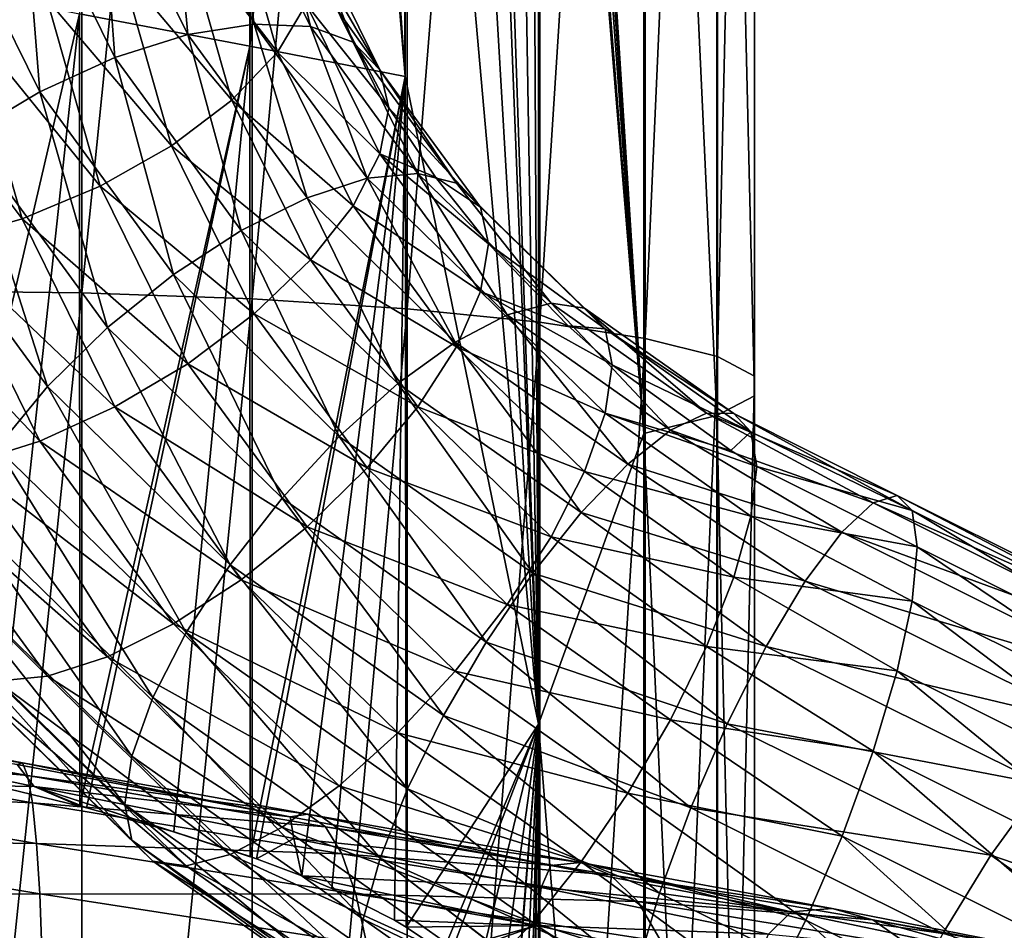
# Model space of a CAD drawing. Header units: metres. Extents: x -109 to 109, y -452 to 89.
# Tile 265 of 656: x 1 to 11, y -185 to -176. Entities that reach past the tile are written whole.
import ezdxf

# ---------------------------------------------------------------- set-up
doc = ezdxf.new("R2010")
doc.units = ezdxf.units.M
doc.layers.add('solid_K244270000C71_000_01', color=7, linetype='CONTINUOUS')
doc.layers.add('solid_k244270000c71_000_02', color=7, linetype='CONTINUOUS')

msp = doc.modelspace()

# ---------------------------------------------------------------- linework, layer by layer
at = {"layer": 'solid_K244270000C71_000_01'}
for points in [[(0, -161.974365, 871.503174), (0, -178.812943, 873.920715), (1.767249, -162.009903, 871.320862)], [(0, -178.812943, 873.920715), (1.767249, -178.833603, 873.736145), (1.767249, -162.009903, 871.320862)], [(1.767249, -162.009903, 871.320862), (1.767249, -178.833603, 873.736145), (3.458888, -162.115128, 870.781128)], [(1.767249, -178.833603, 873.736145), (3.458888, -178.894775, 873.189697), (3.458888, -162.115128, 870.781128)], [(3.458888, -162.115128, 870.781128), (3.458888, -178.894775, 873.189697), (4.999055, -162.285431, 869.907715)], [(3.458888, -178.894775, 873.189697), (4.999055, -178.993774, 872.305298), (4.999055, -162.285431, 869.907715)], [(4.999055, -162.285431, 869.907715), (4.999055, -178.993774, 872.305298), (6.320303, -162.513336, 868.73877)], [(4.999055, -178.993774, 872.305298), (6.320303, -179.126266, 871.121704), (6.320303, -162.513336, 868.73877)], [(6.320303, -162.513336, 868.73877), (6.320303, -179.126266, 871.121704), (7.364774, -162.788879, 867.3255)], [(6.320303, -179.126266, 871.121704), (7.364774, -179.286453, 869.690796), (7.364774, -162.788879, 867.3255)], [(7.364774, -162.788879, 867.3255), (7.364774, -179.286453, 869.690796), (8.086726, -163.099976, 865.729797)], [(7.364774, -179.286453, 869.690796), (8.086726, -179.4673, 868.075134), (8.086726, -163.099976, 865.729797)], [(8.086726, -163.099976, 865.729797), (8.086726, -179.4673, 868.075134), (8.454546, -163.433014, 864.021606)], [(8.086726, -179.4673, 868.075134), (8.454546, -179.660919, 866.34552), (8.454546, -163.433014, 864.021606)], [(8.454546, -163.433014, 864.021606), (8.454546, -179.660919, 866.34552), (8.452125, -163.773422, 862.275635)], [(8.452125, -163.773422, 862.275635), (8.452125, -179.858795, 864.577759), (8.079568, -164.106262, 860.568359)], [(8.454546, -179.660919, 866.34552), (8.452125, -179.858795, 864.577759), (8.452125, -163.773422, 862.275635)], [(8.079568, -164.106262, 860.568359), (8.079568, -180.052292, 862.849121), (7.353192, -164.416992, 858.974609)], [(8.452125, -179.858795, 864.577759), (8.079568, -180.052292, 862.849121), (8.079568, -164.106262, 860.568359)], [(6.499057, -166.884186, 858.182068), (7.353192, -164.416992, 858.974609), (7.353192, -180.232925, 861.235474)], [(8.079568, -180.052292, 862.849121), (7.353192, -180.232925, 861.235474), (7.353192, -164.416992, 858.974609)], [(6.50729, -167.021713, 858.215698), (6.499057, -166.884186, 858.182068), (7.353192, -180.232925, 861.235474)], [(6.49708, -167.153214, 858.225952), (6.50729, -167.021713, 858.215698), (7.353192, -180.232925, 861.235474)], [(6.468702, -167.282715, 858.214172), (6.49708, -167.153214, 858.225952), (7.353192, -180.232925, 861.235474)], [(6.419363, -167.414673, 858.178467), (6.468702, -167.282715, 858.214172), (7.353192, -180.232925, 861.235474)], [(6.342618, -167.552551, 858.113403), (6.419363, -167.414673, 858.178467), (7.353192, -180.232925, 861.235474)], [(6.320046, -167.585388, 858.093384), (6.342618, -167.552551, 858.113403), (7.353192, -180.232925, 861.235474)], [(6.226157, -167.69986, 858.008606), (6.309636, -167.599701, 858.084106), (6.304805, -183.123688, 860.06488)], [(7.353192, -180.232925, 861.235474), (6.304805, -183.123688, 860.06488), (6.309636, -167.599701, 858.084106)], [(6.320046, -167.585388, 858.093384), (7.353192, -180.232925, 861.235474), (6.309636, -167.599701, 858.084106)], [(6.051566, -167.855927, 857.849915), (6.226157, -167.69986, 858.008606), (6.304805, -183.123688, 860.06488)], [(5.796476, -168.013229, 857.624817), (6.051566, -167.855927, 857.849915), (6.304805, -183.123688, 860.06488)], [(5.429585, -168.160767, 857.322144), (5.714742, -168.052429, 857.555115), (6.304805, -183.123688, 860.06488)], [(5.714742, -168.052429, 857.555115), (5.796476, -168.013229, 857.624817), (6.304805, -183.123688, 860.06488)], [(4.985507, -168.269058, 856.990906), (5.429585, -168.160767, 857.322144), (6.304805, -183.123688, 860.06488)], [(3.437735, -176.378799, 857.269348), (4.286438, -168.349884, 856.542419), (4.980319, -176.681534, 858.198853)], [(3.437735, -176.378799, 857.269348), (3.539678, -168.362854, 856.151367), (4.286438, -168.349884, 856.542419)], [(4.286438, -168.349884, 856.542419), (4.412092, -168.341278, 856.616882), (4.980319, -176.681534, 858.198853)], [(4.412092, -168.341278, 856.616882), (4.923252, -168.279999, 856.947449), (4.980319, -176.681534, 858.198853)], [(4.923252, -168.279999, 856.947449), (4.985507, -168.269058, 856.990906), (4.980319, -176.681534, 858.198853)], [(4.980319, -176.681534, 858.198853), (4.985507, -168.269058, 856.990906), (6.304805, -183.123688, 860.06488)], [(1.744606, -176.057327, 856.679749), (3.439464, -168.360474, 856.105225), (3.437735, -176.378799, 857.269348)], [(3.437735, -176.378799, 857.269348), (3.439464, -168.360474, 856.105225), (3.539678, -168.362854, 856.151367)], [(0.610706, -176.122925, 368.660004), (1.419333, -175.908142, 368.550873), (0.905867, -174.050629, 369.74823)], [(2.094288, -176.4944, 360.42157), (1.173041, -174.623337, 361.501831), (1.950067, -174.499496, 361.806488)], [(2.819543, -176.265411, 360.786957), (1.950067, -174.499496, 361.806488), (2.658681, -174.49054, 362.264435)], [(2.819543, -176.265411, 360.786957), (2.094288, -176.4944, 360.42157), (1.950067, -174.499496, 361.806488)], [(3.480944, -176.160568, 361.300262), (2.658681, -174.49054, 362.264435), (3.257699, -174.597, 362.84906)], [(3.480944, -176.160568, 361.300262), (2.819543, -176.265411, 360.786957), (2.658681, -174.49054, 362.264435)], [(4.040052, -176.185959, 361.931671), (3.257699, -174.597, 362.84906), (3.712311, -174.812668, 363.526367)], [(4.040052, -176.185959, 361.931671), (3.480944, -176.160568, 361.300262), (3.257699, -174.597, 362.84906)], [(1.347327, -176.834229, 360.225372), (0.372761, -174.854874, 361.368164), (1.173041, -174.623337, 361.501831)], [(2.094288, -176.4944, 360.42157), (1.347327, -176.834229, 360.225372), (1.173041, -174.623337, 361.501831)], [(4.464374, -176.340118, 362.64447), (3.712311, -174.812668, 363.526367), (3.996094, -175.125031, 364.256989)], [(4.464374, -176.340118, 362.64447), (4.040052, -176.185959, 361.931671), (3.712311, -174.812668, 363.526367)], [(1.347327, -176.834229, 360.225372), (0.622072, -177.265137, 360.209747), (0.372761, -174.854874, 361.368164)], [(3.712311, -176.439209, 366.343597), (3.253246, -174.826996, 367.274384), (2.780146, -175.240784, 367.837311)], [(3.712311, -176.439209, 366.343597), (3.996094, -175.962631, 365.707764), (3.253246, -174.826996, 367.274384)], [(4.729249, -176.614075, 363.397278), (3.996094, -175.125031, 364.256989), (4.092557, -175.51593, 364.998474)], [(4.729249, -176.614075, 363.397278), (4.464374, -176.340118, 362.64447), (3.996094, -175.125031, 364.256989)], [(3.257699, -176.917923, 366.869019), (2.780146, -175.240784, 367.837311), (2.156766, -175.608292, 368.27121)], [(3.257699, -176.917923, 366.869019), (3.712311, -176.439209, 366.343597), (2.780146, -175.240784, 367.837311)], [(4.729249, -176.614075, 363.397278), (4.092557, -175.51593, 364.998474), (4.303218, -176.016983, 364.709198)], [(2.658681, -177.370987, 367.25351), (2.156766, -175.608292, 368.27121), (1.419333, -175.908142, 368.550873)], [(2.658681, -177.370987, 367.25351), (3.257699, -176.917923, 366.869019), (2.156766, -175.608292, 368.27121)], [(0, -183.533646, 857.290771), (0, -175.707184, 856.452942), (1.744606, -176.057327, 856.679749)], [(1.950067, -177.772064, 367.474731), (1.419333, -175.908142, 368.550873), (0.610706, -176.122925, 368.660004)], [(1.950067, -177.772064, 367.474731), (2.658681, -177.370987, 367.25351), (1.419333, -175.908142, 368.550873)], [(4.729249, -177.451675, 364.848053), (3.996094, -175.962631, 365.707764), (3.712311, -176.439209, 366.343597)], [(4.819286, -176.991913, 364.146332), (4.303218, -176.016983, 364.709198), (3.996094, -175.962631, 365.707764)], [(4.729249, -177.451675, 364.848053), (4.819286, -176.991913, 364.146332), (3.996094, -175.962631, 365.707764)], [(0.912781, -183.735855, 857.357422), (0, -183.533646, 857.290771), (1.744606, -176.057327, 856.679749)], [(0.912781, -183.735855, 857.357422), (1.744606, -176.057327, 856.679749), (1.744942, -183.938141, 857.506897)], [(1.744942, -183.938141, 857.506897), (1.744606, -176.057327, 856.679749), (3.437735, -176.378799, 857.269348)], [(4.729249, -176.614075, 363.397278), (4.303218, -176.016983, 364.709198), (4.819286, -176.991913, 364.146332)], [(1.173041, -178.097824, 367.519806), (1.950067, -177.772064, 367.474731), (0.610706, -176.122925, 368.660004)], [(4.005191, -177.887482, 359.850433), (2.819543, -176.265411, 360.786957), (3.480944, -176.160568, 361.300262)], [(4.602211, -177.69455, 360.414612), (3.480944, -176.160568, 361.300262), (4.040052, -176.185959, 361.931671)], [(4.602211, -177.69455, 360.414612), (4.005191, -177.887482, 359.850433), (3.480944, -176.160568, 361.300262)], [(3.350532, -178.213043, 359.429321), (2.094288, -176.4944, 360.42157), (2.819543, -176.265411, 360.786957)], [(4.005191, -177.887482, 359.850433), (3.350532, -178.213043, 359.429321), (2.819543, -176.265411, 360.786957)], [(5.106895, -177.645493, 361.088989), (4.040052, -176.185959, 361.931671), (4.464374, -176.340118, 362.64447)], [(5.106895, -177.645493, 361.088989), (4.602211, -177.69455, 360.414612), (4.040052, -176.185959, 361.931671)], [(1.812144, -183.955429, 857.522766), (1.744942, -183.938141, 857.506897), (3.437735, -176.378799, 857.269348)], [(2.680806, -184.195679, 857.782043), (1.812144, -183.955429, 857.522766), (3.437735, -176.378799, 857.269348)], [(2.680806, -184.195679, 857.782043), (3.437735, -176.378799, 857.269348), (3.438727, -184.439972, 858.095825)], [(3.438727, -184.439972, 858.095825), (3.437735, -176.378799, 857.269348), (4.980319, -176.681534, 858.198853)], [(5.489913, -177.743149, 361.834442), (4.464374, -176.340118, 362.64447), (4.729249, -176.614075, 363.397278)], [(5.489913, -177.743149, 361.834442), (5.106895, -177.645493, 361.088989), (4.464374, -176.340118, 362.64447)], [(4.464374, -177.966644, 365.461731), (3.712311, -176.439209, 366.343597), (3.257699, -176.917923, 366.869019)], [(4.464374, -177.966644, 365.461731), (4.729249, -177.451675, 364.848053), (3.712311, -176.439209, 366.343597)], [(2.676281, -178.652344, 359.17569), (1.347327, -176.834229, 360.225372), (2.094288, -176.4944, 360.42157)], [(3.350532, -178.213043, 359.429321), (2.676281, -178.652344, 359.17569), (2.094288, -176.4944, 360.42157)], [(5.729006, -177.981827, 362.607605), (4.729249, -176.614075, 363.397278), (4.819286, -176.991913, 364.146332)], [(5.729006, -177.981827, 362.607605), (5.489913, -177.743149, 361.834442), (4.729249, -176.614075, 363.397278)], [(3.501673, -184.46225, 858.125916), (3.438727, -184.439972, 858.095825), (4.980319, -176.681534, 858.198853)], [(3.953106, -184.633392, 858.360779), (3.501673, -184.46225, 858.125916), (4.980319, -176.681534, 858.198853)], [(4.250627, -184.759506, 858.535339), (3.953106, -184.633392, 858.360779), (4.980319, -176.681534, 858.198853)], [(4.874693, -185.073425, 858.95874), (4.250627, -184.759506, 858.535339), (4.980319, -176.681534, 858.198853)], [(4.874693, -185.073425, 858.95874), (4.980319, -176.681534, 858.198853), (4.990161, -185.141464, 859.046509)], [(4.990161, -185.141464, 859.046509), (4.980319, -176.681534, 858.198853), (6.304805, -183.123688, 860.06488)], [(2.021622, -179.17984, 359.104309), (0.622072, -177.265137, 360.209747), (1.347327, -176.834229, 360.225372)], [(2.676281, -178.652344, 359.17569), (2.021622, -179.17984, 359.104309), (1.347327, -176.834229, 360.225372)], [(4.040052, -178.506882, 365.95163), (3.257699, -176.917923, 366.869019), (2.658681, -177.370987, 367.25351)], [(4.040052, -178.506882, 365.95163), (4.464374, -177.966644, 365.461731), (3.257699, -176.917923, 366.869019)], [(5.280726, -177.683716, 363.746918), (4.819286, -176.991913, 364.146332), (4.729249, -177.451675, 364.848053)], [(5.729006, -177.981827, 362.607605), (4.819286, -176.991913, 364.146332), (5.280726, -177.683716, 363.746918)], [(1.424602, -179.764877, 359.219299), (-0.039329, -177.7621, 360.37561), (0.622072, -177.265137, 360.209747)], [(2.021622, -179.17984, 359.104309), (1.424602, -179.764877, 359.219299), (0.622072, -177.265137, 360.209747)], [(3.480944, -179.041016, 366.289337), (2.658681, -177.370987, 367.25351), (1.950067, -177.772064, 367.474731)], [(3.480944, -179.041016, 366.289337), (4.040052, -178.506882, 365.95163), (2.658681, -177.370987, 367.25351)], [(5.729006, -178.819427, 364.05838), (4.729249, -177.451675, 364.848053), (4.464374, -177.966644, 365.461731)], [(5.810278, -178.347687, 363.363586), (5.280726, -177.683716, 363.746918), (4.729249, -177.451675, 364.848053)], [(5.729006, -178.819427, 364.05838), (5.810278, -178.347687, 363.363586), (4.729249, -177.451675, 364.848053)], [(5.993377, -179.052704, 359.630493), (4.602211, -177.69455, 360.414612), (5.106895, -177.645493, 361.088989)], [(6.430537, -178.937714, 360.342926), (5.106895, -177.645493, 361.088989), (5.489913, -177.743149, 361.834442)], [(6.430537, -178.937714, 360.342926), (5.993377, -179.052704, 359.630493), (5.106895, -177.645493, 361.088989)], [(5.476235, -179.323608, 359.021301), (4.005191, -177.887482, 359.850433), (4.602211, -177.69455, 360.414612)], [(5.993377, -179.052704, 359.630493), (5.476235, -179.323608, 359.021301), (4.602211, -177.69455, 360.414612)], [(5.729006, -177.981827, 362.607605), (5.280726, -177.683716, 363.746918), (5.810278, -178.347687, 363.363586)], [(6.76231, -178.985336, 361.117279), (5.489913, -177.743149, 361.834442), (5.729006, -177.981827, 362.607605)], [(6.76231, -178.985336, 361.117279), (6.430537, -178.937714, 360.342926), (5.489913, -177.743149, 361.834442)], [(2.819543, -179.537964, 366.45517), (1.950067, -177.772064, 367.474731), (1.173041, -178.097824, 367.519806)], [(2.819543, -179.537964, 366.45517), (3.480944, -179.041016, 366.289337), (1.950067, -177.772064, 367.474731)], [(4.909166, -179.73468, 358.550812), (3.350532, -178.213043, 359.429321), (4.005191, -177.887482, 359.850433)], [(5.476235, -179.323608, 359.021301), (4.909166, -179.73468, 358.550812), (4.005191, -177.887482, 359.850433)], [(5.489913, -179.369675, 364.651672), (4.464374, -177.966644, 365.461731), (4.040052, -178.506882, 365.95163)], [(5.489913, -179.369675, 364.651672), (5.729006, -178.819427, 364.05838), (4.464374, -177.966644, 365.461731)], [(6.969414, -179.192795, 361.908478), (5.729006, -177.981827, 362.607605), (5.810278, -178.347687, 363.363586)], [(6.969414, -179.192795, 361.908478), (6.76231, -178.985336, 361.117279), (5.729006, -177.981827, 362.607605)], [(2.094288, -179.968887, 366.439545), (1.173041, -178.097824, 367.519806), (0.372761, -178.329361, 367.386139)], [(2.094288, -179.968887, 366.439545), (2.819543, -179.537964, 366.45517), (1.173041, -178.097824, 367.519806)], [(4.325126, -180.262054, 358.246338), (2.676281, -178.652344, 359.17569), (3.350532, -178.213043, 359.429321)], [(4.909166, -179.73468, 358.550812), (4.325126, -180.262054, 358.246338), (3.350532, -178.213043, 359.429321)], [(1.347327, -180.308701, 366.243347), (2.094288, -179.968887, 366.439545), (0.372761, -178.329361, 367.386139)], [(6.600672, -179.162903, 362.892914), (5.810278, -178.347687, 363.363586), (5.729006, -178.819427, 364.05838)], [(6.969414, -179.192795, 361.908478), (5.810278, -178.347687, 363.363586), (6.600672, -179.162903, 362.892914)], [(5.106895, -179.966415, 365.108978), (4.040052, -178.506882, 365.95163), (3.480944, -179.041016, 366.289337)], [(5.106895, -179.966415, 365.108978), (5.489913, -179.369675, 364.651672), (4.040052, -178.506882, 365.95163)], [(3.758057, -180.875061, 358.12558), (2.021622, -179.17984, 359.104309), (2.676281, -178.652344, 359.17569)], [(4.325126, -180.262054, 358.246338), (3.758057, -180.875061, 358.12558), (2.676281, -178.652344, 359.17569)], [(0, -178.812943, 873.920715), (0, -195.792557, 874.95752), (1.767249, -178.833603, 873.736145)], [(6.969414, -180.030396, 363.359253), (5.729006, -178.819427, 364.05838), (5.489913, -179.369675, 364.651672)], [(7.039812, -179.548019, 362.670563), (6.600672, -179.162903, 362.892914), (5.729006, -178.819427, 364.05838)], [(6.969414, -180.030396, 363.359253), (7.039812, -179.548019, 362.670563), (5.729006, -178.819427, 364.05838)], [(0, -195.792557, 874.95752), (1.767249, -195.798203, 874.771851), (1.767249, -178.833603, 873.736145)], [(1.767249, -178.833603, 873.736145), (1.767249, -195.798203, 874.771851), (3.458888, -178.894775, 873.189697)], [(1.767249, -195.798203, 874.771851), (3.458888, -195.814926, 874.222229), (3.458888, -178.894775, 873.189697)], [(3.458888, -178.894775, 873.189697), (3.458888, -195.814926, 874.222229), (4.999055, -178.993774, 872.305298)], [(3.458888, -195.814926, 874.222229), (4.999055, -195.84198, 873.332764), (4.999055, -178.993774, 872.305298)], [(4.999055, -178.993774, 872.305298), (4.999055, -195.84198, 873.332764), (6.320303, -179.126266, 871.121704)], [(7.618331, -180.199738, 358.968231), (5.993377, -179.052704, 359.630493), (6.430537, -178.937714, 360.342926)], [(7.97662, -180.029083, 359.71283), (6.430537, -178.937714, 360.342926), (6.76231, -178.985336, 361.117279)], [(7.97662, -180.029083, 359.71283), (7.618331, -180.199738, 358.968231), (6.430537, -178.937714, 360.342926)], [(8.248535, -180.034439, 360.511566), (6.76231, -178.985336, 361.117279), (6.969414, -179.192795, 361.908478)], [(8.248535, -180.034439, 360.511566), (7.97662, -180.029083, 359.71283), (6.76231, -178.985336, 361.117279)], [(4.602211, -180.574997, 365.403687), (3.480944, -179.041016, 366.289337), (2.819543, -179.537964, 366.45517)], [(4.602211, -180.574997, 365.403687), (5.106895, -179.966415, 365.108978), (3.480944, -179.041016, 366.289337)], [(7.194491, -180.536499, 358.321045), (5.476235, -179.323608, 359.021301), (5.993377, -179.052704, 359.630493)], [(7.618331, -180.199738, 358.968231), (7.194491, -180.536499, 358.321045), (5.993377, -179.052704, 359.630493)], [(3.240915, -181.538071, 358.195557), (1.424602, -179.764877, 359.219299), (2.021622, -179.17984, 359.104309)], [(3.758057, -180.875061, 358.12558), (3.240915, -181.538071, 358.195557), (2.021622, -179.17984, 359.104309)], [(4.999055, -195.84198, 873.332764), (6.320303, -195.878174, 872.142334), (6.320303, -179.126266, 871.121704)], [(6.320303, -179.126266, 871.121704), (6.320303, -195.878174, 872.142334), (7.364774, -179.286453, 869.690796)], [(6.969414, -179.192795, 361.908478), (6.600672, -179.162903, 362.892914), (7.039812, -179.548019, 362.670563)], [(8.418273, -180.21553, 361.317993), (6.969414, -179.192795, 361.908478), (7.039812, -179.548019, 362.670563)], [(8.418273, -180.21553, 361.317993), (8.248535, -180.034439, 360.511566), (6.969414, -179.192795, 361.908478)], [(6.320303, -195.878174, 872.142334), (7.364774, -195.921951, 870.703125), (7.364774, -179.286453, 869.690796)], [(7.364774, -179.286453, 869.690796), (7.364774, -195.921951, 870.703125), (8.086726, -179.4673, 868.075134)], [(6.729731, -181.019806, 357.808838), (4.909166, -179.73468, 358.550812), (5.476235, -179.323608, 359.021301)], [(6.76231, -180.611862, 363.934509), (5.489913, -179.369675, 364.651672), (5.106895, -179.966415, 365.108978)], [(7.194491, -180.536499, 358.321045), (6.729731, -181.019806, 357.808838), (5.476235, -179.323608, 359.021301)], [(6.76231, -180.611862, 363.934509), (6.969414, -180.030396, 363.359253), (5.489913, -179.369675, 364.651672)], [(7.364774, -195.921951, 870.703125), (8.086726, -195.971375, 869.078125), (8.086726, -179.4673, 868.075134)], [(8.086726, -179.4673, 868.075134), (8.086726, -195.971375, 869.078125), (8.454546, -179.660919, 866.34552)], [(4.005191, -181.160034, 365.518677), (2.819543, -179.537964, 366.45517), (2.094288, -179.968887, 366.439545)], [(4.005191, -181.160034, 365.518677), (4.602211, -180.574997, 365.403687), (2.819543, -179.537964, 366.45517)], [(8.21655, -180.402405, 362.177277), (7.039812, -179.548019, 362.670563), (6.969414, -180.030396, 363.359253)], [(8.418273, -180.21553, 361.317993), (7.039812, -179.548019, 362.670563), (8.21655, -180.402405, 362.177277)], [(8.086726, -195.971375, 869.078125), (8.454546, -196.024277, 867.338501), (8.454546, -179.660919, 866.34552)], [(8.454546, -179.660919, 866.34552), (8.454546, -196.024277, 867.338501), (8.452125, -179.858795, 864.577759)], [(2.803754, -182.21257, 358.452209), (0.919918, -180.373459, 359.514008), (1.424602, -179.764877, 359.219299)], [(3.240915, -181.538071, 358.195557), (2.803754, -182.21257, 358.452209), (1.424602, -179.764877, 359.219299)], [(6.251062, -181.621552, 357.461426), (4.325126, -180.262054, 358.246338), (4.909166, -179.73468, 358.550812)], [(6.729731, -181.019806, 357.808838), (6.251062, -181.621552, 357.461426), (4.909166, -179.73468, 358.550812)], [(8.452125, -179.858795, 864.577759), (8.452125, -196.078354, 865.560486), (8.079568, -180.052292, 862.849121)], [(8.454546, -196.024277, 867.338501), (8.452125, -196.078354, 865.560486), (8.452125, -179.858795, 864.577759)], [(3.350532, -181.687531, 365.447296), (2.094288, -179.968887, 366.439545), (1.347327, -180.308701, 366.243347)], [(3.350532, -181.687531, 365.447296), (4.005191, -181.160034, 365.518677), (2.094288, -179.968887, 366.439545)], [(6.430537, -181.258636, 364.362915), (5.106895, -179.966415, 365.108978), (4.602211, -180.574997, 365.403687)], [(6.430537, -181.258636, 364.362915), (6.76231, -180.611862, 363.934509), (5.106895, -179.966415, 365.108978)], [(8.418273, -181.053131, 362.768768), (6.969414, -180.030396, 363.359253), (6.76231, -180.611862, 363.934509)], [(8.47597, -180.561798, 362.085266), (8.21655, -180.402405, 362.177277), (6.969414, -180.030396, 363.359253)], [(8.418273, -181.053131, 362.768768), (8.47597, -180.561798, 362.085266), (6.969414, -180.030396, 363.359253)], [(8.079568, -180.052292, 862.849121), (8.079568, -196.131226, 863.821899), (7.353192, -180.232925, 861.235474)], [(9.631534, -180.923599, 359.01712), (7.618331, -180.199738, 358.968231), (7.97662, -180.029083, 359.71283)], [(9.870271, -180.850418, 359.896973), (7.97662, -180.029083, 359.71283), (8.248535, -180.034439, 360.511566)], [(9.870271, -180.850418, 359.896973), (9.631534, -180.923599, 359.01712), (7.97662, -180.029083, 359.71283)], [(8.452125, -196.078354, 865.560486), (8.079568, -196.131226, 863.821899), (8.079568, -180.052292, 862.849121)], [(10.020317, -180.998932, 360.786865), (8.248535, -180.034439, 360.511566), (8.418273, -180.21553, 361.317993)], [(10.020317, -180.998932, 360.786865), (9.870271, -180.850418, 359.896973), (8.248535, -180.034439, 360.511566)], [(5.786302, -182.306778, 357.29895), (3.758057, -180.875061, 358.12558), (4.325126, -180.262054, 358.246338)], [(6.251062, -181.621552, 357.461426), (5.786302, -182.306778, 357.29895), (4.325126, -180.262054, 358.246338)], [(7.353192, -180.232925, 861.235474), (7.353192, -196.180573, 862.198853), (6.304805, -183.123688, 860.06488)], [(9.320408, -181.213486, 358.207397), (7.194491, -180.536499, 358.321045), (7.618331, -180.199738, 358.968231)], [(8.079568, -196.131226, 863.821899), (7.353192, -196.180573, 862.198853), (7.353192, -180.232925, 861.235474)], [(9.631534, -180.923599, 359.01712), (9.320408, -181.213486, 358.207397), (7.618331, -180.199738, 358.968231)], [(8.418273, -180.21553, 361.317993), (8.21655, -180.402405, 362.177277), (8.47597, -180.561798, 362.085266)], [(10.020317, -180.998932, 360.786865), (8.418273, -180.21553, 361.317993), (8.47597, -180.561798, 362.085266)], [(2.471982, -182.859344, 358.880615), (0.5369, -180.9702, 359.971313), (0.919918, -180.373459, 359.514008)], [(2.676281, -182.126831, 365.193665), (1.347327, -180.308701, 366.243347), (0.622072, -180.537689, 365.877991)], [(2.803754, -182.21257, 358.452209), (2.471982, -182.859344, 358.880615), (0.919918, -180.373459, 359.514008)], [(2.676281, -182.126831, 365.193665), (3.350532, -181.687531, 365.447296), (1.347327, -180.308701, 366.243347)], [(2.021622, -182.452393, 364.772522), (2.676281, -182.126831, 365.193665), (0.622072, -180.537689, 365.877991)], [(5.993377, -181.933136, 364.619568), (4.602211, -180.574997, 365.403687), (4.005191, -181.160034, 365.518677)], [(5.993377, -181.933136, 364.619568), (6.430537, -181.258636, 364.362915), (4.602211, -180.574997, 365.403687)], [(8.958139, -181.700287, 357.523102), (6.729731, -181.019806, 357.808838), (7.194491, -180.536499, 358.321045)], [(9.320408, -181.213486, 358.207397), (8.958139, -181.700287, 357.523102), (7.194491, -180.536499, 358.321045)], [(10.071428, -181.358551, 361.625244), (8.47597, -180.561798, 362.085266), (8.418273, -181.053131, 362.768768)], [(10.020317, -180.998932, 360.786865), (8.47597, -180.561798, 362.085266), (10.071428, -181.358551, 361.625244)], [(8.248535, -181.66098, 363.328796), (6.76231, -180.611862, 363.934509), (6.430537, -181.258636, 364.362915)], [(8.248535, -181.66098, 363.328796), (8.418273, -181.053131, 362.768768), (6.76231, -180.611862, 363.934509)], [(5.362462, -183.03566, 357.330933), (3.240915, -181.538071, 358.195557), (3.758057, -180.875061, 358.12558)], [(5.786302, -182.306778, 357.29895), (5.362462, -183.03566, 357.330933), (3.758057, -180.875061, 358.12558)], [(13.034039, -182.427353, 358.986511), (9.631534, -180.923599, 359.01712), (9.870271, -180.850418, 359.896973)], [(13.232181, -182.599854, 359.862579), (9.870271, -180.850418, 359.896973), (10.020317, -180.998932, 360.786865)], [(13.232181, -182.599854, 359.862579), (13.034039, -182.427353, 358.986511), (9.870271, -180.850418, 359.896973)], [(2.264878, -183.440826, 359.455872), (0.297807, -181.520447, 360.564606), (0.5369, -180.9702, 359.971313)], [(2.471982, -182.859344, 358.880615), (2.264878, -183.440826, 359.455872), (0.5369, -180.9702, 359.971313)], [(12.718778, -182.462402, 358.128693), (9.320408, -181.213486, 358.207397), (9.631534, -180.923599, 359.01712)], [(13.034039, -182.427353, 358.986511), (12.718778, -182.462402, 358.128693), (9.631534, -180.923599, 359.01712)], [(8.569465, -182.350754, 357.010956), (6.251062, -181.621552, 357.461426), (6.729731, -181.019806, 357.808838)], [(8.958139, -181.700287, 357.523102), (8.569465, -182.350754, 357.010956), (6.729731, -181.019806, 357.808838)], [(10.021329, -181.898529, 362.349274), (8.418273, -181.053131, 362.768768), (8.248535, -181.66098, 363.328796)], [(10.021329, -181.898529, 362.349274), (10.071428, -181.358551, 361.625244), (8.418273, -181.053131, 362.768768)], [(13.445678, -183.05513, 360.645721), (10.020317, -180.998932, 360.786865), (10.071428, -181.358551, 361.625244)], [(13.232181, -182.599854, 359.862579), (10.020317, -180.998932, 360.786865), (13.445678, -183.05513, 360.645721)], [(5.476235, -182.596161, 364.689545), (4.005191, -181.160034, 365.518677), (3.350532, -181.687531, 365.447296)], [(5.476235, -182.596161, 364.689545), (5.993377, -181.933136, 364.619568), (4.005191, -181.160034, 365.518677)], [(7.97662, -182.350006, 363.732819), (6.430537, -181.258636, 364.362915), (5.993377, -181.933136, 364.619568)], [(7.97662, -182.350006, 363.732819), (8.248535, -181.66098, 363.328796), (6.430537, -181.258636, 364.362915)], [(12.307926, -182.702576, 357.347687), (8.958139, -181.700287, 357.523102), (9.320408, -181.213486, 358.207397)], [(12.718778, -182.462402, 358.128693), (12.307926, -182.702576, 357.347687), (9.320408, -181.213486, 358.207397)], [(13.233516, -183.499603, 361.424896), (10.071428, -181.358551, 361.625244), (10.021329, -181.898529, 362.349274)], [(13.233516, -183.499603, 361.424896), (13.445678, -183.05513, 360.645721), (10.071428, -181.358551, 361.625244)], [(0.297807, -181.520447, 360.564606), (2.19448, -183.923187, 360.144562), (0.216535, -181.992203, 361.259399)], [(2.264878, -183.440826, 359.455872), (2.19448, -183.923187, 360.144562), (0.297807, -181.520447, 360.564606)], [(5.004173, -183.765823, 357.55542), (2.803754, -182.21257, 358.452209), (3.240915, -181.538071, 358.195557)], [(5.362462, -183.03566, 357.330933), (5.004173, -183.765823, 357.55542), (3.240915, -181.538071, 358.195557)], [(8.180924, -183.120468, 356.705902), (5.786302, -182.306778, 357.29895), (6.251062, -181.621552, 357.461426)], [(8.569465, -182.350754, 357.010956), (8.180924, -183.120468, 356.705902), (6.251062, -181.621552, 357.461426)], [(9.872231, -182.593658, 362.924622), (8.248535, -181.66098, 363.328796), (7.97662, -182.350006, 363.732819)], [(9.872231, -182.593658, 362.924622), (10.021329, -181.898529, 362.349274), (8.248535, -181.66098, 363.328796)], [(4.909166, -183.209167, 364.568787), (3.350532, -181.687531, 365.447296), (2.676281, -182.126831, 365.193665)], [(4.909166, -183.209167, 364.568787), (5.476235, -182.596161, 364.689545), (3.350532, -181.687531, 365.447296)], [(11.829537, -183.1315, 356.696808), (8.569465, -182.350754, 357.010956), (8.958139, -181.700287, 357.523102)], [(12.307926, -182.702576, 357.347687), (11.829537, -183.1315, 356.696808), (8.958139, -181.700287, 357.523102)], [(7.618331, -183.080185, 363.957306), (5.993377, -181.933136, 364.619568), (5.476235, -182.596161, 364.689545)], [(7.618331, -183.080185, 363.957306), (7.97662, -182.350006, 363.732819), (5.993377, -181.933136, 364.619568)], [(13.036626, -184.170914, 362.014008), (10.021329, -181.898529, 362.349274), (9.872231, -182.593658, 362.924622)], [(13.036626, -184.170914, 362.014008), (13.233516, -183.499603, 361.424896), (10.021329, -181.898529, 362.349274)], [(2.264878, -184.278427, 360.906647), (0.297807, -182.358047, 362.015381), (0.216535, -181.992203, 361.259399)], [(2.19448, -183.923187, 360.144562), (2.264878, -184.278427, 360.906647), (0.216535, -181.992203, 361.259399)], [(4.325126, -183.736526, 364.264313), (2.676281, -182.126831, 365.193665), (2.021622, -182.452393, 364.772522)], [(4.325126, -183.736526, 364.264313), (4.909166, -183.209167, 364.568787), (2.676281, -182.126831, 365.193665)], [(4.732258, -184.454849, 357.959442), (2.471982, -182.859344, 358.880615), (2.803754, -182.21257, 358.452209)], [(5.004173, -183.765823, 357.55542), (4.732258, -184.454849, 357.959442), (2.803754, -182.21257, 358.452209)], [(7.819049, -183.956879, 356.628815), (5.362462, -183.03566, 357.330933), (5.786302, -182.306778, 357.29895)], [(8.180924, -183.120468, 356.705902), (7.819049, -183.956879, 356.628815), (5.786302, -182.306778, 357.29895)], [(9.634308, -183.391464, 363.303284), (7.97662, -182.350006, 363.732819), (7.618331, -183.080185, 363.957306)], [(9.634308, -183.391464, 363.303284), (9.872231, -182.593658, 362.924622), (7.97662, -182.350006, 363.732819)], [(11.316279, -183.719864, 356.22049), (8.180924, -183.120468, 356.705902), (8.569465, -182.350754, 357.010956)], [(11.829537, -183.1315, 356.696808), (11.316279, -183.719864, 356.22049), (8.569465, -182.350754, 357.010956)], [(2.471982, -184.485886, 361.697845), (0.5369, -182.596741, 362.788544), (0.297807, -182.358047, 362.015381)], [(2.264878, -184.278427, 360.906647), (2.471982, -184.485886, 361.697845), (0.297807, -182.358047, 362.015381)], [(3.758057, -184.147614, 363.793793), (2.021622, -182.452393, 364.772522), (1.424602, -182.645325, 364.208374)], [(3.758057, -184.147614, 363.793793), (4.325126, -183.736526, 364.264313), (2.021622, -182.452393, 364.772522)], [(2.803754, -184.533508, 362.472168), (0.919918, -182.694382, 363.533966), (0.5369, -182.596741, 362.788544)], [(2.471982, -184.485886, 361.697845), (2.803754, -184.533508, 362.472168), (0.5369, -182.596741, 362.788544)], [(7.194491, -183.809052, 363.989258), (5.476235, -182.596161, 364.689545), (4.909166, -183.209167, 364.568787)], [(7.194491, -183.809052, 363.989258), (7.618331, -183.080185, 363.957306), (5.476235, -182.596161, 364.689545)], [(12.722442, -184.93071, 362.414612), (9.872231, -182.593658, 362.924622), (9.634308, -183.391464, 363.303284)], [(12.722442, -184.93071, 362.414612), (13.036626, -184.170914, 362.014008), (9.872231, -182.593658, 362.924622)], [(3.240915, -184.418518, 363.184631), (1.424602, -182.645325, 364.208374), (0.919918, -182.694382, 363.533966)], [(2.803754, -184.533508, 362.472168), (3.240915, -184.418518, 363.184631), (0.919918, -182.694382, 363.533966)], [(3.240915, -184.418518, 363.184631), (3.758057, -184.147614, 363.793793), (1.424602, -182.645325, 364.208374)], [(4.56252, -185.062698, 358.51947), (2.264878, -183.440826, 359.455872), (2.471982, -182.859344, 358.880615)], [(4.732258, -184.454849, 357.959442), (4.56252, -185.062698, 358.51947), (2.471982, -182.859344, 358.880615)], [(-1.69758, -182.955063, 855.82428), (1.123988, -183.526169, 856.537659), (1.175644, -183.506699, 855.822021)], [(7.508549, -184.802872, 356.784912), (5.004173, -183.765823, 357.55542), (5.362462, -183.03566, 357.330933)], [(7.819049, -183.956879, 356.628815), (7.508549, -184.802872, 356.784912), (5.362462, -183.03566, 357.330933)], [(5.354073, -185.386139, 859.345276), (4.990161, -185.141464, 859.046509), (6.304805, -183.123688, 860.06488)], [(5.419571, -185.436325, 859.402893), (5.354073, -185.386139, 859.345276), (6.304805, -183.123688, 860.06488)], [(5.687455, -185.669952, 859.652283), (5.419571, -185.436325, 859.402893), (6.304805, -183.123688, 860.06488)], [(5.913393, -185.920746, 859.882263), (5.687455, -185.669952, 859.652283), (6.304805, -183.123688, 860.06488)], [(6.065692, -186.143433, 860.049988), (5.913393, -185.920746, 859.882263), (6.304805, -183.123688, 860.06488)], [(6.070209, -186.151154, 860.055176), (6.065692, -186.143433, 860.049988), (6.304805, -183.123688, 860.06488)], [(6.16479, -186.340988, 860.166992), (6.070209, -186.151154, 860.055176), (6.304805, -183.123688, 860.06488)], [(6.22263, -186.510071, 860.24054), (6.16479, -186.340988, 860.166992), (6.304805, -183.123688, 860.06488)], [(6.251909, -186.658722, 860.282532), (6.22263, -186.510071, 860.24054), (6.304805, -183.123688, 860.06488)], [(6.259417, -186.792526, 860.299866), (6.251909, -186.658722, 860.282532), (6.304805, -183.123688, 860.06488)], [(6.259417, -186.792526, 860.299866), (6.304805, -183.123688, 860.06488), (6.304805, -198.756058, 860.795166)], [(7.353192, -196.180573, 862.198853), (6.304805, -198.756058, 860.795166), (6.304805, -183.123688, 860.06488)], [(9.323808, -184.237457, 363.459412), (7.618331, -183.080185, 363.957306), (7.194491, -183.809052, 363.989258)], [(9.323808, -184.237457, 363.459412), (9.634308, -183.391464, 363.303284), (7.618331, -183.080185, 363.957306)], [(10.803198, -184.427505, 355.951294), (7.819049, -183.956879, 356.628815), (8.180924, -183.120468, 356.705902)], [(11.316279, -183.719864, 356.22049), (10.803198, -184.427505, 355.951294), (8.180924, -183.120468, 356.705902)], [(-1.325194, -183.193893, 857.193665), (0.912781, -183.735855, 857.357422), (1.293642, -183.743805, 857.234009)], [(-1.325194, -183.193893, 857.193665), (1.293642, -183.743805, 857.234009), (1.123988, -183.526169, 856.537659)], [(6.729731, -184.494278, 363.826813), (4.909166, -183.209167, 364.568787), (4.325126, -183.736526, 364.264313)], [(6.729731, -184.494278, 363.826813), (7.194491, -183.809052, 363.989258), (4.909166, -183.209167, 364.568787)], [(12.312415, -185.727081, 362.599365), (9.634308, -183.391464, 363.303284), (9.323808, -184.237457, 363.459412)], [(12.312415, -185.727081, 362.599365), (12.722442, -184.93071, 362.414612), (9.634308, -183.391464, 363.303284)], [(1.175644, -183.506699, 855.822021), (1.123988, -183.526169, 856.537659), (3.835975, -184.043457, 857.018555)], [(1.175644, -183.506699, 855.822021), (3.835975, -184.043457, 857.018555), (4.01227, -184.020142, 856.32312)], [(1.175644, -183.506699, 855.822021), (4.01227, -184.020142, 856.32312), (1.227319, -183.6353, 855.117676)], [(2.264878, -183.440826, 359.455872), (4.504822, -185.554031, 359.202972), (2.19448, -183.923187, 360.144562)], [(4.56252, -185.062698, 358.51947), (4.504822, -185.554031, 359.202972), (2.264878, -183.440826, 359.455872)], [(1.293642, -183.743805, 857.234009), (3.835975, -184.043457, 857.018555), (1.123988, -183.526169, 856.537659)], [(1.227319, -183.6353, 855.117676), (4.188628, -184.145325, 855.638611), (1.275271, -183.906326, 854.475769)], [(4.01227, -184.020142, 856.32312), (4.188628, -184.145325, 855.638611), (1.227319, -183.6353, 855.117676)], [(11.316279, -183.719864, 356.22049), (13.778803, -185.447632, 355.222961), (10.803198, -184.427505, 355.951294)], [(1.293642, -183.743805, 857.234009), (0.912781, -183.735855, 857.357422), (1.744942, -183.938141, 857.506897)], [(1.293642, -183.743805, 857.234009), (3.438727, -184.439972, 858.095825), (3.501673, -184.46225, 858.125916)], [(1.293642, -183.743805, 857.234009), (2.680806, -184.195679, 857.782043), (3.438727, -184.439972, 858.095825)], [(1.293642, -183.743805, 857.234009), (3.501673, -184.46225, 858.125916), (3.872505, -184.260208, 857.730347)], [(1.293642, -183.743805, 857.234009), (1.744942, -183.938141, 857.506897), (1.812144, -183.955429, 857.522766)], [(1.293642, -183.743805, 857.234009), (1.812144, -183.955429, 857.522766), (2.680806, -184.195679, 857.782043)], [(1.293642, -183.743805, 857.234009), (3.872505, -184.260208, 857.730347), (3.835975, -184.043457, 857.018555)], [(6.251062, -185.096039, 363.479401), (4.325126, -183.736526, 364.264313), (3.758057, -184.147614, 363.793793)], [(6.251062, -185.096039, 363.479401), (6.729731, -184.494278, 363.826813), (4.325126, -183.736526, 364.264313)], [(7.270627, -185.600662, 357.163574), (4.732258, -184.454849, 357.959442), (5.004173, -183.765823, 357.55542)], [(7.508549, -184.802872, 356.784912), (7.270627, -185.600662, 357.163574), (5.004173, -183.765823, 357.55542)], [(8.961932, -185.073868, 363.382294), (7.194491, -183.809052, 363.989258), (6.729731, -184.494278, 363.826813)], [(8.961932, -185.073868, 363.382294), (9.323808, -184.237457, 363.459412), (7.194491, -183.809052, 363.989258)], [(1.275271, -183.906326, 854.475769), (4.352278, -184.41362, 855.014648), (1.316065, -184.308823, 853.942383)], [(4.188628, -184.145325, 855.638611), (4.352278, -184.41362, 855.014648), (1.275271, -183.906326, 854.475769)], [(4.56252, -185.900314, 359.970245), (2.264878, -184.278427, 360.906647), (2.19448, -183.923187, 360.144562)], [(4.504822, -185.554031, 359.202972), (4.56252, -185.900314, 359.970245), (2.19448, -183.923187, 360.144562)], [(10.325329, -185.2061, 355.907562), (7.508549, -184.802872, 356.784912), (7.819049, -183.956879, 356.628815)], [(10.803198, -184.427505, 355.951294), (10.325329, -185.2061, 355.907562), (7.819049, -183.956879, 356.628815)], [(4.01227, -184.020142, 856.32312), (3.835975, -184.043457, 857.018555), (6.427691, -184.529678, 857.968323)], [(3.872505, -184.260208, 857.730347), (6.427691, -184.529678, 857.968323), (3.835975, -184.043457, 857.018555)], [(4.01227, -184.020142, 856.32312), (6.427691, -184.529678, 857.968323), (6.723096, -184.5009, 857.314758)], [(4.01227, -184.020142, 856.32312), (6.723096, -184.5009, 857.314758), (4.188628, -184.145325, 855.638611)], [(5.786302, -185.57933, 362.967194), (3.758057, -184.147614, 363.793793), (3.240915, -184.418518, 363.184631)], [(5.786302, -185.57933, 362.967194), (6.251062, -185.096039, 363.479401), (3.758057, -184.147614, 363.793793)], [(4.188628, -184.145325, 855.638611), (7.018608, -184.621399, 856.671692), (4.352278, -184.41362, 855.014648)], [(6.723096, -184.5009, 857.314758), (7.018608, -184.621399, 856.671692), (4.188628, -184.145325, 855.638611)], [(1.316065, -184.308823, 853.942383), (4.491501, -184.814362, 854.496033), (1.347516, -184.80954, 853.544495)], [(4.352278, -184.41362, 855.014648), (4.491501, -184.814362, 854.496033), (1.316065, -184.308823, 853.942383)], [(4.732258, -186.08139, 360.776672), (2.471982, -184.485886, 361.697845), (2.264878, -184.278427, 360.906647)], [(4.56252, -185.900314, 359.970245), (4.732258, -186.08139, 360.776672), (2.264878, -184.278427, 360.906647)], [(3.872505, -184.260208, 857.730347), (3.501673, -184.46225, 858.125916), (3.953106, -184.633392, 858.360779)], [(3.872505, -184.260208, 857.730347), (3.953106, -184.633392, 858.360779), (6.331029, -184.748108, 858.670105)], [(3.872505, -184.260208, 857.730347), (6.331029, -184.748108, 858.670105), (6.427691, -184.529678, 857.968323)], [(11.834546, -186.505676, 362.555634), (9.323808, -184.237457, 363.459412), (8.961932, -185.073868, 363.382294)], [(11.834546, -186.505676, 362.555634), (12.312415, -185.727081, 362.599365), (9.323808, -184.237457, 363.459412)], [(5.004173, -186.086761, 361.575378), (2.803754, -184.533508, 362.472168), (2.471982, -184.485886, 361.697845)], [(4.732258, -186.08139, 360.776672), (5.004173, -186.086761, 361.575378), (2.471982, -184.485886, 361.697845)], [(5.362462, -185.916092, 362.320007), (3.240915, -184.418518, 363.184631), (2.803754, -184.533508, 362.472168)], [(5.362462, -185.916092, 362.320007), (5.786302, -185.57933, 362.967194), (3.240915, -184.418518, 363.184631)], [(4.352278, -184.41362, 855.014648), (7.292825, -184.886292, 856.085815), (4.491501, -184.814362, 854.496033)], [(7.018608, -184.621399, 856.671692), (7.292825, -184.886292, 856.085815), (4.352278, -184.41362, 855.014648)], [(7.121529, -186.295807, 357.738953), (4.56252, -185.062698, 358.51947), (4.732258, -184.454849, 357.959442)], [(7.12254, -186.289536, 357.73233), (7.121529, -186.295807, 357.738953), (4.732258, -184.454849, 357.959442)], [(7.270627, -185.600662, 357.163574), (7.12254, -186.289536, 357.73233), (4.732258, -184.454849, 357.959442)], [(8.573392, -185.843582, 363.077271), (6.729731, -184.494278, 363.826813), (6.251062, -185.096039, 363.479401)], [(6.723096, -184.5009, 857.314758), (6.427691, -184.529678, 857.968323), (8.818641, -184.991104, 859.357544)], [(6.723096, -184.5009, 857.314758), (8.818641, -184.991104, 859.357544), (9.223929, -184.955521, 858.766052)], [(6.723096, -184.5009, 857.314758), (9.223929, -184.955521, 858.766052), (7.018608, -184.621399, 856.671692)], [(8.573392, -185.843582, 363.077271), (8.961932, -185.073868, 363.382294), (6.729731, -184.494278, 363.826813)], [(10.803198, -184.427505, 355.951294), (13.154071, -186.076935, 354.998993), (10.325329, -185.2061, 355.907562)], [(13.778803, -185.447632, 355.222961), (13.154071, -186.076935, 354.998993), (10.803198, -184.427505, 355.951294)], [(5.004173, -186.086761, 361.575378), (5.362462, -185.916092, 362.320007), (2.803754, -184.533508, 362.472168)], [(6.331029, -184.748108, 858.670105), (8.818641, -184.991104, 859.357544), (6.427691, -184.529678, 857.968323)], [(6.285132, -185.124557, 859.299561), (3.953106, -184.633392, 858.360779), (4.250627, -184.759506, 858.535339)], [(6.285132, -185.124557, 859.299561), (6.331029, -184.748108, 858.670105), (3.953106, -184.633392, 858.360779)], [(7.018608, -184.621399, 856.671692), (9.629365, -185.070389, 858.184692), (7.292825, -184.886292, 856.085815)], [(9.223929, -184.955521, 858.766052), (9.629365, -185.070389, 858.184692), (7.018608, -184.621399, 856.671692)], [(6.285132, -185.124557, 859.299561), (4.250627, -184.759506, 858.535339), (4.874693, -185.073425, 858.95874)], [(6.285132, -185.124557, 859.299561), (8.593483, -185.21344, 860.024353), (6.331029, -184.748108, 858.670105)], [(6.331029, -184.748108, 858.670105), (8.593483, -185.21344, 860.024353), (8.818641, -184.991104, 859.357544)], [(1.347516, -184.80954, 853.544495), (4.598839, -185.314362, 854.109009), (1.367753, -185.370422, 853.304443)], [(4.491501, -184.814362, 854.496033), (4.598839, -185.314362, 854.109009), (1.347516, -184.80954, 853.544495)], [(4.491501, -184.814362, 854.496033), (7.526113, -185.285263, 855.599182), (4.598839, -185.314362, 854.109009)], [(7.292825, -184.886292, 856.085815), (7.526113, -185.285263, 855.599182), (4.491501, -184.814362, 854.496033)], [(9.915302, -186.002487, 356.092316), (7.270627, -185.600662, 357.163574), (7.508549, -184.802872, 356.784912)], [(7.292825, -184.886292, 856.085815), (10.005585, -185.331406, 857.655762), (7.526113, -185.285263, 855.599182)], [(9.629365, -185.070389, 858.184692), (10.005585, -185.331406, 857.655762), (7.292825, -184.886292, 856.085815)], [(10.325329, -185.2061, 355.907562), (9.915302, -186.002487, 356.092316), (7.508549, -184.802872, 356.784912)], [(8.593483, -185.21344, 860.024353), (10.933277, -185.434387, 861.145447), (8.818641, -184.991104, 859.357544)], [(9.223929, -184.955521, 858.766052), (8.818641, -184.991104, 859.357544), (10.933277, -185.434387, 861.145447)], [(9.223929, -184.955521, 858.766052), (10.933277, -185.434387, 861.145447), (11.435751, -185.390991, 860.63446)], [(9.223929, -184.955521, 858.766052), (11.435751, -185.390991, 860.63446), (9.629365, -185.070389, 858.184692)], [(4.56252, -185.062698, 358.51947), (7.071429, -186.835785, 358.462952), (4.504822, -185.554031, 359.202972)], [(7.121529, -186.295807, 357.738953), (7.071429, -186.835785, 358.462952), (4.56252, -185.062698, 358.51947)], [(6.285132, -185.124557, 859.299561), (4.874693, -185.073425, 858.95874), (4.990161, -185.141464, 859.046509)], [(11.321465, -187.213318, 362.286438), (8.961932, -185.073868, 363.382294), (8.573392, -185.843582, 363.077271)], [(11.321465, -187.213318, 362.286438), (11.834546, -186.505676, 362.555634), (8.961932, -185.073868, 363.382294)], [(9.629365, -185.070389, 858.184692), (11.938406, -185.499542, 860.133301), (10.005585, -185.331406, 857.655762)], [(11.435751, -185.390991, 860.63446), (11.938406, -185.499542, 860.133301), (9.629365, -185.070389, 858.184692)], [(6.285132, -185.124557, 859.299561), (4.990161, -185.141464, 859.046509), (5.354073, -185.386139, 859.345276)], [(6.285132, -185.124557, 859.299561), (5.354073, -185.386139, 859.345276), (5.419571, -185.436325, 859.402893)], [(7.478937, -185.895798, 860.519592), (6.285132, -185.124557, 859.299561), (5.419571, -185.436325, 859.402893)], [(8.184717, -186.494049, 362.565094), (6.251062, -185.096039, 363.479401), (5.786302, -185.57933, 362.967194)], [(8.184717, -186.494049, 362.565094), (8.573392, -185.843582, 363.077271), (6.251062, -185.096039, 363.479401)], [(6.285132, -185.124557, 859.299561), (8.432456, -185.593521, 860.62793), (8.593483, -185.21344, 860.024353)], [(7.478937, -185.895798, 860.519592), (8.432456, -185.593521, 860.62793), (6.285132, -185.124557, 859.299561)]]:
    msp.add_3dface(points, dxfattribs=at)
at = {"layer": 'solid_k244270000c71_000_02'}
for points in [[(1.173041, -178.097824, 367.519806), (0.610706, -176.122925, 368.660004), (-0.222122, -176.240158, 368.592346)], [(0.372761, -178.329361, 367.386139), (1.173041, -178.097824, 367.519806), (-0.222122, -176.240158, 368.592346)], [(1.424602, -179.764877, 359.219299), (0.919918, -180.373459, 359.514008), (-0.039329, -177.7621, 360.37561)], [(1.347327, -180.308701, 366.243347), (0.372761, -178.329361, 367.386139), (-0.404265, -178.453201, 367.081482)], [(0.622072, -180.537689, 365.877991), (1.347327, -180.308701, 366.243347), (-0.404265, -178.453201, 367.081482)], [(2.021622, -182.452393, 364.772522), (0.622072, -180.537689, 365.877991), (-0.039329, -180.642532, 365.364685)], [(1.424602, -182.645325, 364.208374), (-0.039329, -180.642532, 365.364685), (-0.598437, -180.617142, 364.733276)], [(0.919918, -182.694382, 363.533966), (1.424602, -182.645325, 364.208374), (-0.598437, -180.617142, 364.733276)], [(1.424602, -182.645325, 364.208374), (2.021622, -182.452393, 364.772522), (-0.039329, -180.642532, 365.364685)], [(-1.69758, -182.955063, 855.82428), (1.175644, -183.506699, 855.822021), (-1.772197, -183.085632, 855.122375)], [(-1.772197, -183.085632, 855.122375), (1.227319, -183.6353, 855.117676), (-1.841437, -183.35849, 854.483154)], [(1.175644, -183.506699, 855.822021), (1.227319, -183.6353, 855.117676), (-1.772197, -183.085632, 855.122375)], [(-1.841437, -183.35849, 854.483154), (1.275271, -183.906326, 854.475769), (-1.900342, -183.762543, 853.952576)], [(1.227319, -183.6353, 855.117676), (1.275271, -183.906326, 854.475769), (-1.841437, -183.35849, 854.483154)], [(-1.900342, -183.762543, 853.952576), (1.316065, -184.308823, 853.942383), (-1.945756, -184.264496, 853.557373)], [(1.275271, -183.906326, 854.475769), (1.316065, -184.308823, 853.942383), (-1.900342, -183.762543, 853.952576)], [(-1.945756, -184.264496, 853.557373), (1.347516, -184.80954, 853.544495), (-1.974977, -184.826187, 853.319885)], [(1.316065, -184.308823, 853.942383), (1.347516, -184.80954, 853.544495), (-1.945756, -184.264496, 853.557373)], [(-1.974977, -184.826187, 853.319885), (1.367753, -185.370422, 853.304443), (-1.976109, -185.411423, 853.261597)], [(1.347516, -184.80954, 853.544495), (1.367753, -185.370422, 853.304443), (-1.974977, -184.826187, 853.319885)]]:
    msp.add_3dface(points, dxfattribs=at)

doc.saveas('drawing.dxf')
